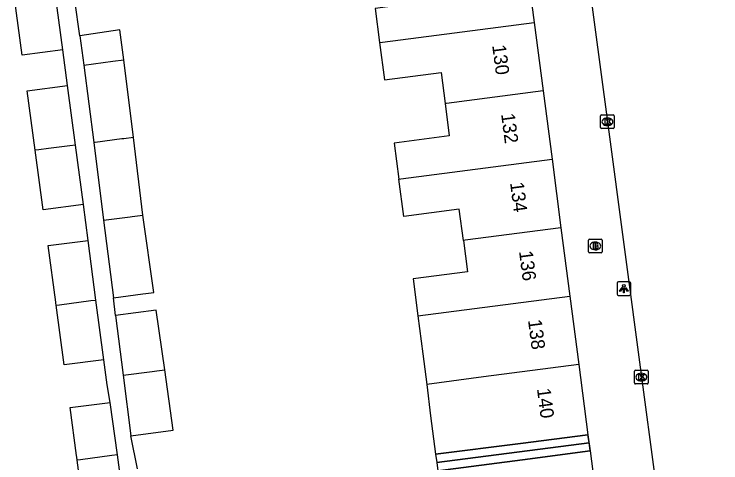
# Model space of a CAD drawing. Extents: x 163150 to 163546, y 380933 to 381635.
# Drawn here: x 163477 to 163528.8, y 381022.4 to 381055.2 of the extents above; entities that cross this region are included whole.
import ezdxf

# ---------------------------------------------------------------- set-up
doc = ezdxf.new("R2010")
doc.units = 0
for name, color, linetype in [('IMGEO_Brandkraan', 7, 'Continuous'), ('IMGEO_Kolk', 7, 'Continuous'), ('IMGEO_Lichtpunt', 7, 'Continuous'), ('IMGEO_Pand', 7, 'Continuous'), ('IMGEO_Pand_nummerreeks', 7, 'Continuous'), ('IMGEO_Pand_overbouw', 7, 'Continuous'), ('IMGEO_Rijbaan_lokaal_open', 7, 'Continuous'), ('IMGEO_Voetpad_open', 7, 'Continuous')]:
    doc.layers.add(name, color=color, linetype=linetype)

msp = doc.modelspace()

# ---------------------------------------------------------------- linework, layer by layer
at = {"layer": 'IMGEO_Brandkraan'}
for p, q in [((163519.133, 381037.822), (163519.133, 381038.674)), ((163519.208, 381038.748), (163520.06, 381038.748)), ((163520.134, 381038.674), (163520.134, 381037.822)), ((163519.621, 381038.528), (163519.646, 381038.528)), ((163520.06, 381037.748), (163519.208, 381037.748)), ((163519.644, 381037.968), (163519.619, 381037.968))]:
    msp.add_line(p, q, dxfattribs=at)
for points in [[(163519.133, 381037.822), (163519.133, 381038.674)], [(163519.208, 381038.748), (163520.06, 381038.748)], [(163520.134, 381038.674), (163520.134, 381037.822)], [(163519.481, 381038.448), (163519.481, 381038.048), (163519.694, 381038.048)], [(163519.712, 381038.448), (163519.481, 381038.448)], [(163519.66, 381038.367), (163519.606, 381038.367), (163519.606, 381038.291)], [(163519.606, 381038.291), (163519.659, 381038.291)], [(163519.668, 381038.215), (163519.606, 381038.215), (163519.606, 381038.134)], [(163519.606, 381038.134), (163519.668, 381038.134)], [(163520.06, 381037.748), (163519.208, 381037.748)]]:
    msp.add_lwpolyline(points, dxfattribs=at)
for centre, radius, start, end in [((163519.21, 381038.672), 0.0765, 91.552, 178.448), ((163519.21, 381038.672), 0.0765, 91.552, 178.448), ((163520.058, 381038.672), 0.0765, 1.552, 88.448), ((163520.058, 381038.672), 0.0765, 1.552, 88.448), ((163519.661, 381038.329), 0.0379, 267.8285, 90.9355), ((163519.669, 381038.174), 0.0404, 269.8759, 90.5077), ((163519.7, 381038.299), 0.251, 268.6676, 293.5347), ((163519.716, 381038.303), 0.145, 59.4692, 91.5367), ((163519.741, 381038.35), 0.0922, 285.5137, 58.1501), ((163519.746, 381038.158), 0.105, 301.3115, 78.989), ((163519.21, 381037.824), 0.0765, 181.552, 268.448), ((163519.21, 381037.824), 0.0765, 181.552, 268.448), ((163520.058, 381037.824), 0.0765, 271.552, 358.448), ((163520.058, 381037.824), 0.0765, 271.552, 358.448)]:
    msp.add_arc(centre, radius, start, end, dxfattribs=at)
for centre, major_axis, ratio, start_param, end_param in [((163519.62, 381038.248), (-0.387, 0.002), 0.722429, 4.712389, 7.853982), ((163519.645, 381038.248), (-0.39, 0.002), 0.717154, 1.570796, 4.712389)]:
    msp.add_ellipse(centre, major_axis=major_axis, ratio=ratio, start_param=start_param, end_param=end_param, dxfattribs=at)
at = {"layer": 'IMGEO_Kolk'}
for p, q in [((163520.024, 381046.928), (163520.024, 381047.78)), ((163520.099, 381047.854), (163520.951, 381047.854)), ((163520.512, 381047.634), (163520.537, 381047.634)), ((163521.025, 381047.78), (163521.025, 381046.928)), ((163520.951, 381046.854), (163520.099, 381046.854)), ((163520.535, 381047.074), (163520.51, 381047.074)), ((163522.511, 381028.21), (163522.511, 381029.062)), ((163522.586, 381029.136), (163523.438, 381029.136)), ((163522.999, 381028.916), (163523.024, 381028.916)), ((163523.512, 381029.062), (163523.512, 381028.21)), ((163523.022, 381028.356), (163522.997, 381028.356)), ((163523.438, 381028.136), (163522.586, 381028.136))]:
    msp.add_line(p, q, dxfattribs=at)
for points in [[(163520.024, 381046.928), (163520.024, 381047.78)], [(163520.099, 381047.854), (163520.951, 381047.854)], [(163520.345, 381047.554), (163520.468, 381047.554), (163520.468, 381047.403), (163520.598, 381047.554), (163520.762, 381047.554), (163520.616, 381047.403), (163520.769, 381047.154), (163520.617, 381047.154), (163520.532, 381047.318), (163520.468, 381047.251), (163520.468, 381047.154), (163520.345, 381047.154), (163520.345, 381047.554)], [(163521.025, 381047.78), (163521.025, 381046.928)], [(163520.951, 381046.854), (163520.099, 381046.854)], [(163522.511, 381028.21), (163522.511, 381029.062)], [(163522.586, 381029.136), (163523.438, 381029.136)], [(163522.832, 381028.836), (163522.955, 381028.836), (163522.955, 381028.685), (163523.085, 381028.836), (163523.249, 381028.836), (163523.103, 381028.685), (163523.256, 381028.436), (163523.104, 381028.436), (163523.019, 381028.6), (163522.955, 381028.533), (163522.955, 381028.436), (163522.832, 381028.436), (163522.832, 381028.836)], [(163523.512, 381029.062), (163523.512, 381028.21)], [(163523.438, 381028.136), (163522.586, 381028.136)]]:
    msp.add_lwpolyline(points, dxfattribs=at)
for centre, start, end in [((163520.101, 381047.778), 91.552, 178.448), ((163520.101, 381047.778), 91.552, 178.448), ((163520.949, 381047.778), 1.552, 88.448), ((163520.949, 381047.778), 1.552, 88.448), ((163520.101, 381046.93), 181.552, 268.448), ((163520.101, 381046.93), 181.552, 268.448), ((163520.949, 381046.93), 271.552, 358.448), ((163520.949, 381046.93), 271.552, 358.448), ((163522.588, 381029.06), 91.552, 178.448), ((163522.588, 381029.06), 91.552, 178.448), ((163523.436, 381029.06), 1.552, 88.448), ((163523.436, 381029.06), 1.552, 88.448), ((163522.588, 381028.212), 181.552, 268.448), ((163522.588, 381028.212), 181.552, 268.448), ((163523.436, 381028.212), 271.552, 358.448), ((163523.436, 381028.212), 271.552, 358.448)]:
    msp.add_arc(centre, 0.0765, start, end, dxfattribs=at)
for centre, major_axis, ratio, start_param, end_param in [((163520.511, 381047.354), (-0.387, 0.002), 0.722429, 4.712389, 7.853982), ((163520.536, 381047.354), (-0.39, 0.002), 0.717154, 1.570796, 4.712389), ((163522.998, 381028.636), (-0.387, 0.002), 0.722429, 4.712389, 7.853982), ((163523.023, 381028.636), (-0.39, 0.002), 0.717154, 1.570796, 4.712389)]:
    msp.add_ellipse(centre, major_axis=major_axis, ratio=ratio, start_param=start_param, end_param=end_param, dxfattribs=at)
at = {"layer": 'IMGEO_Lichtpunt'}
for p, q in [((163521.232, 381035.531), (163521.232, 381034.724)), ((163521.232, 381035.531), (163521.232, 381034.724)), ((163522.134, 381035.626), (163521.326, 381035.626)), ((163522.134, 381035.626), (163521.326, 381035.626)), ((163522.228, 381034.724), (163522.228, 381035.531)), ((163522.228, 381034.724), (163522.228, 381035.531)), ((163521.326, 381034.63), (163522.134, 381034.63)), ((163521.326, 381034.63), (163522.134, 381034.63))]:
    msp.add_line(p, q, dxfattribs=at)
for points in [[(163521.606, 381035.195), (163521.645, 381035.167), (163521.457, 381034.905), (163521.419, 381034.932), (163521.606, 381035.195)], [(163521.708, 381035.147), (163521.755, 381035.147), (163521.755, 381034.825), (163521.708, 381034.825), (163521.708, 381035.147)], [(163521.818, 381035.167), (163521.856, 381035.194), (163522.043, 381034.932), (163522.004, 381034.904), (163521.818, 381035.167)]]:
    msp.add_lwpolyline(points, dxfattribs=at)
msp.add_circle((163521.731, 381035.329), 0.0994, dxfattribs=at)
for centre, start, end in [((163521.326, 381035.531), 90, 180), ((163521.326, 381035.531), 90, 180), ((163522.134, 381035.531), 0, 90), ((163522.134, 381035.531), 0, 90), ((163521.326, 381034.724), 180, 270), ((163521.326, 381034.724), 180, 270), ((163522.134, 381034.724), 270, 0), ((163522.134, 381034.724), 270, 360)]:
    msp.add_arc(centre, 0.0946, start, end, dxfattribs=at)
at = {"layer": 'IMGEO_Pand'}
for points in [[(163515.059, 381059.721), (163515.108, 381059.347), (163514.551, 381059.274), (163515.156, 381054.634)], [(163507.243, 381058.7), (163507.57, 381056.192), (163503.481, 381055.659), (163503.808, 381053.153)], [(163480.591, 381052.617), (163480.01, 381057.007)], [(163480.591, 381052.617), (163477.611, 381052.228), (163477.017, 381056.601)], [(163503.808, 381053.153), (163504.041, 381053.183), (163515.156, 381054.634)], [(163515.156, 381054.634), (163515.81, 381049.619)], [(163485.073, 381051.889), (163484.76, 381054.084), (163481.834, 381053.659)], [(163481.834, 381053.659), (163482.13, 381051.505)], [(163503.808, 381053.153), (163504.164, 381050.421), (163508.319, 381050.963), (163508.617, 381048.68)], [(163482.13, 381051.505), (163484.263, 381051.783), (163485.073, 381051.889)], [(163485.763, 381046.201), (163485.073, 381051.889)], [(163482.13, 381051.505), (163482.85, 381045.822)], [(163478.557, 381045.262), (163477.966, 381049.612), (163480.938, 381050)], [(163481.514, 381045.647), (163480.938, 381050)], [(163515.81, 381049.619), (163508.726, 381048.694), (163508.617, 381048.68)], [(163515.81, 381049.619), (163516.464, 381044.605)], [(163508.617, 381048.68), (163508.926, 381046.312), (163504.883, 381045.785), (163505.228, 381043.139)], [(163485.763, 381046.201), (163485.069, 381046.111), (163484.906, 381046.09), (163482.969, 381045.837), (163482.85, 381045.822)], [(163482.85, 381045.822), (163483.574, 381040.138)], [(163486.446, 381040.514), (163485.763, 381046.201)], [(163481.514, 381045.647), (163481.108, 381045.594), (163479.536, 381045.389), (163478.821, 381045.296), (163478.557, 381045.262)], [(163482.092, 381041.287), (163481.514, 381045.647)], [(163482.092, 381041.287), (163479.148, 381040.904), (163478.557, 381045.262)], [(163505.228, 381043.139), (163505.382, 381043.159), (163516.464, 381044.605)], [(163516.464, 381044.605), (163517.118, 381039.59)], [(163509.961, 381038.656), (163509.663, 381040.942), (163505.584, 381040.41), (163505.228, 381043.139)], [(163483.574, 381040.138), (163485.52, 381040.392), (163485.68, 381040.413), (163485.876, 381040.439), (163486.446, 381040.514)], [(163483.574, 381040.138), (163484.294, 381034.455)], [(163484.294, 381034.455), (163486.461, 381034.738), (163486.682, 381034.767), (163487.252, 381034.841), (163486.446, 381040.514)], [(163517.118, 381039.59), (163510.085, 381038.672), (163509.961, 381038.656)], [(163517.118, 381039.59), (163517.772, 381034.576)], [(163480.098, 381033.907), (163480.077, 381034.063), (163480.069, 381034.123), (163479.505, 381038.277), (163482.44, 381038.66)], [(163483.019, 381034.289), (163482.44, 381038.66)], [(163509.961, 381038.656), (163510.262, 381036.353), (163506.271, 381035.833), (163506.625, 381033.121)], [(163506.625, 381033.121), (163517.772, 381034.576)], [(163517.772, 381034.576), (163518.426, 381029.561)], [(163480.098, 381033.907), (163480.348, 381033.94), (163482.651, 381034.241), (163483.019, 381034.289)], [(163483.598, 381029.915), (163480.692, 381029.535), (163480.098, 381033.907)], [(163483.598, 381029.915), (163483.019, 381034.289)], [(163488.058, 381029.17), (163487.437, 381033.54), (163484.459, 381033.151)], [(163484.459, 381033.151), (163485.014, 381028.773)], [(163506.625, 381033.121), (163506.989, 381030.334), (163507.269, 381028.105)], [(163518.426, 381029.561), (163511.439, 381028.649), (163507.269, 381028.105)], [(163518.426, 381029.561), (163519.098, 381024.412)], [(163485.014, 381028.773), (163487.143, 381029.051), (163487.488, 381029.096), (163488.058, 381029.17)], [(163485.014, 381028.773), (163485.576, 381024.338)], [(163485.576, 381024.338), (163488.688, 381024.744), (163488.058, 381029.17)], [(163507.269, 381028.105), (163507.558, 381025.796), (163507.926, 381022.98), (163514.138, 381023.783), (163519.098, 381024.412)], [(163481.639, 381022.556), (163481.611, 381022.766), (163481.593, 381022.894), (163481.117, 381026.401), (163484.052, 381026.784)], [(163484.589, 381022.941), (163484.052, 381026.784)], [(163519.251, 381023.238), (163514.294, 381022.586), (163508.093, 381021.774), (163508.464, 381018.926), (163512.577, 381019.462), (163512.872, 381017.203)], [(163519.251, 381023.238), (163519.917, 381018.122)], [(163484.589, 381022.941), (163484.193, 381022.889), (163481.872, 381022.586), (163481.639, 381022.556)], [(163485.255, 381019.37), (163484.681, 381019.295), (163482.342, 381018.99), (163482.127, 381018.962), (163482.111, 381019.085), (163481.639, 381022.556)], [(163485.255, 381019.37), (163484.972, 381020.2), (163484.589, 381022.941)]]:
    msp.add_lwpolyline(points, dxfattribs=at)
at = {"layer": 'IMGEO_Pand_overbouw'}
for points in [[(163507.926, 381022.98), (163508.01, 381022.377), (163519.175, 381023.825), (163519.098, 381024.412), (163514.138, 381023.783)], [(163519.251, 381023.238), (163519.175, 381023.825), (163508.01, 381022.377), (163508.093, 381021.774), (163514.294, 381022.586)]]:
    msp.add_lwpolyline(points, close=True, dxfattribs=at)
at = {"layer": 'IMGEO_Rijbaan_lokaal_open'}
msp.add_lwpolyline([(163515.38, 381086.08), (163515.628, 381083.882), (163517.691, 381068.556), (163520.526, 381047.354), (163523.013, 381028.635), (163525.88, 381007.238), (163526.859, 381000), (163528.841, 380985.339)], dxfattribs=at)
at = {"layer": 'IMGEO_Voetpad_open'}
for points in [[(163481.834, 381053.659), (163481.48, 381056.231)], [(163480.938, 381050), (163480.591, 381052.617)], [(163482.44, 381038.66), (163482.092, 381041.287)], [(163484.459, 381033.151), (163484.294, 381034.455)], [(163484.052, 381026.784), (163483.841, 381028.082), (163483.598, 381029.915)], [(163486.062, 381021.924), (163485.576, 381024.338)], [(163519.098, 381024.412), (163519.251, 381023.238)]]:
    msp.add_lwpolyline(points, dxfattribs=at)

# ---------------------------------------------------------------- texts
at = {"layer": 'IMGEO_Pand_nummerreeks'}
for s, p in [('130', (163512.068, 381052.945)), ('132', (163512.724, 381047.918)), ('134', (163513.38, 381042.882)), ('136', (163514.037, 381037.848)), ('138', (163514.695, 381032.811)), ('140', (163515.351, 381027.777))]:
    msp.add_text(s, height=1, rotation=277.4311, dxfattribs=at).set_placement(p)

doc.saveas('drawing.dxf')
